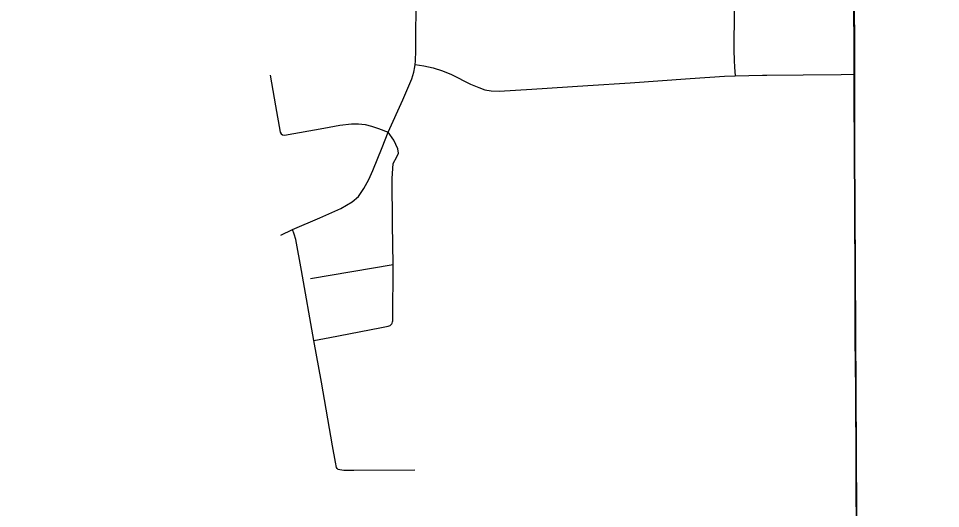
# Model space of a CAD drawing. Extents: x 0 to 34, y -5 to 22.
# Drawn here: x 3.433 to 4.064, y 19.735 to 20.071 of the extents above; entities that cross this region are included whole.
import ezdxf

# ---------------------------------------------------------------- set-up
doc = ezdxf.new("R2010")
doc.units = 0
for name, color, linetype in [('GM_X_City_Street', 7, 'Continuous'), ('GM_X_County_Road', 7, 'Continuous'), ('GM_X_US_Route', 7, 'Continuous'), ('SC_Scratch2', 7, 'Continuous'), ('SH_Cut_Line', 7, 'Continuous')]:
    doc.layers.add(name, color=color, linetype=linetype)

msp = doc.modelspace()

# ---------------------------------------------------------------- linework, layer by layer
at = {"layer": 'GM_X_City_Street'}
msp.add_line((3.63312, 19.89248), (3.68953, 19.90203), dxfattribs=at)
for points in [[(3.61266, 19.92221), (3.62084, 19.9261), (3.6395, 19.93407), (3.65368, 19.94035), (3.66163, 19.945), (3.66595, 19.94863), (3.66945, 19.95412), (3.67284, 19.9603), (3.67559, 19.96648), (3.68209, 19.98216), (3.68609, 19.99267), (3.69609, 20.01481), (3.70232, 20.02926), (3.70367, 20.03383), (3.70446, 20.03731), (3.70465, 20.03898), (3.70493, 20.04136), (3.70516, 20.04852), (3.70549, 20.12832)], [(3.92282, 20.07605), (3.92267, 20.04888), (3.92284, 20.0417), (3.92303, 20.03714), (3.92358, 20.03132), (3.94228, 20.03162), (3.94505, 20.03166), (3.97008, 20.03194), (3.99596, 20.03222), (4.00492, 20.0323)], [(3.70465, 20.03898), (3.71055, 20.03806), (3.71704, 20.03678), (3.72341, 20.03478), (3.72959, 20.03214), (3.74251, 20.0255), (3.74816, 20.02323), (3.75225, 20.02177), (3.75671, 20.02104), (3.76208, 20.02086), (3.78446, 20.02213), (3.82277, 20.02468), (3.85161, 20.02639), (3.89282, 20.02945), (3.91621, 20.03096), (3.92358, 20.03132)], [(3.60541, 20.03172), (3.60909, 20.01077), (3.61231, 19.99273), (3.61296, 19.99166), (3.61398, 19.99091), (3.61524, 19.9907), (3.64221, 19.99539), (3.65303, 19.99738), (3.66103, 19.99832), (3.66585, 19.99842), (3.67052, 19.99803), (3.67477, 19.9969), (3.67946, 19.99531), (3.68609, 19.99267)], [(3.6354, 19.85), (3.64626, 19.85224), (3.68051, 19.85884), (3.68501, 19.85971), (3.68609, 19.85994), (3.6869, 19.86017), (3.68757, 19.86048), (3.68819, 19.86099), (3.68862, 19.86142), (3.68893, 19.86204), (3.68916, 19.86278), (3.68927, 19.86348), (3.68936, 19.86427), (3.68953, 19.90203), (3.68921, 19.92977), (3.68898, 19.96099), (3.68968, 19.97121), (3.69211, 19.97573), (3.69316, 19.97829), (3.69277, 19.98132), (3.69014, 19.98731), (3.68609, 19.99267)], [(3.70447, 19.76134), (3.66267, 19.76106), (3.65583, 19.76113), (3.65315, 19.76151), (3.65194, 19.76175), (3.65118, 19.7624), (3.65081, 19.76319), (3.65012, 19.76674), (3.64812, 19.77798), (3.64058, 19.82148), (3.6354, 19.85), (3.627, 19.89797), (3.62299, 19.91923), (3.62196, 19.92295), (3.62084, 19.9261)]]:
    msp.add_lwpolyline(points, dxfattribs=at)
at = {"layer": 'GM_X_County_Road'}
for p, q in [((4.00494, 20.04116), (4.00496, 20.06504)), ((4.00492, 20.0323), (4.00494, 20.04016)), ((4.00494, 20.04016), (4.00494, 20.04116)), ((4.00491, 20.02716), (4.00492, 20.0323)), ((4.00491, 20.02613), (4.00491, 20.02716))]:
    msp.add_line(p, q, dxfattribs=at)
for points in [[(4.00496, 20.06504), (4.00487, 20.08979), (4.00483, 20.0997)], [(4.00666, 19.70628), (4.00654, 19.73635), (4.00644, 19.75226), (4.00635, 19.76532), (4.00626, 19.77803), (4.00618, 19.79015), (4.00609, 19.80215), (4.006, 19.81592), (4.00553, 19.85161), (4.00566, 19.89508), (4.00532, 19.93727), (4.00533, 19.96838), (4.00484, 20.00985), (4.00491, 20.02613)]]:
    msp.add_lwpolyline(points, dxfattribs=at)
at = {"layer": 'GM_X_US_Route'}
for points in [[(4.00564, 17.73271), (4.0095, 18.38684), (4.00982, 19.10966), (4.00502, 19.98137), (4.0049, 20.02656), (4.00469, 20.10338), (4.0052, 20.19056), (4.00534, 20.21442), (4.00547, 20.22988), (4.00389, 20.40985), (4.00305, 20.53691), (4.00161, 20.72799), (4.0011, 20.78574), (4.00024, 20.88442), (4.0002, 20.9), (2.1, 20.9), (2.1, 16.52208)], [(8.9, 20.9), (4.0002, 20.9), (4.00024, 20.88442), (4.0011, 20.78574), (4.00161, 20.72799), (4.00305, 20.53691), (4.00389, 20.40985), (4.00547, 20.22988), (4.00534, 20.21442), (4.0052, 20.19056), (4.00469, 20.10338), (4.0049, 20.02656), (4.00502, 19.98137), (4.00982, 19.10966), (4.0095, 18.38684), (4.00564, 17.73271)]]:
    msp.add_lwpolyline(points, dxfattribs=at)
at = {"layer": 'SC_Scratch2'}
msp.add_lwpolyline([(8.9, 20.9), (4.00051, 20.9), (4.0011, 20.78574), (4.00161, 20.72799), (4.00305, 20.53691), (4.0054, 20.22514), (4.0052, 20.19056), (4.00498, 20.15173), (4.00502, 19.98137), (4.00876, 19.10965), (4.00564, 17.73271)], dxfattribs=at)
at = {"layer": 'SH_Cut_Line'}
for points in [[(4.00564, 17.73271), (4.0095, 18.38684), (4.00982, 19.10966), (4.00502, 19.98137), (4.0049, 20.02656), (4.00469, 20.10338), (4.0052, 20.19056), (4.00534, 20.21442), (4.00547, 20.22988), (4.00389, 20.40985), (4.00305, 20.53691), (4.00161, 20.72799), (4.0011, 20.78574), (4.00024, 20.88442), (4.0002, 20.9), (2.1, 20.9), (2.1, 16.52208)], [(8.9, 20.9), (4.0002, 20.9), (4.00024, 20.88442), (4.0011, 20.78574), (4.00161, 20.72799), (4.00305, 20.53691), (4.00389, 20.40985), (4.00547, 20.22988), (4.00534, 20.21442), (4.0052, 20.19056), (4.00469, 20.10338), (4.0049, 20.02656), (4.00502, 19.98137), (4.00982, 19.10966), (4.0095, 18.38684), (4.00564, 17.73271)]]:
    msp.add_lwpolyline(points, dxfattribs=at)

doc.saveas('drawing.dxf')
